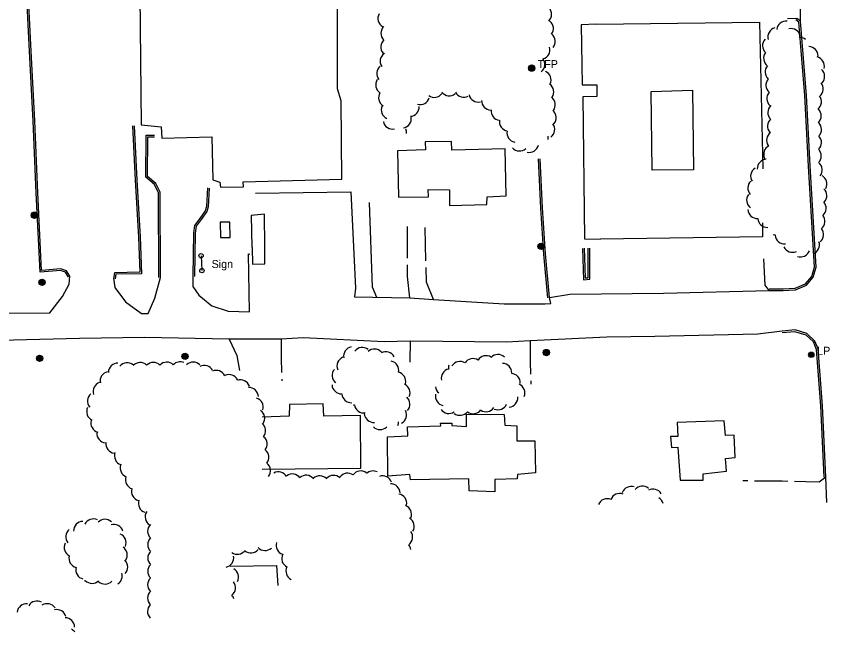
# Model space of a CAD drawing. Extents: x 2402803 to 2427059, y 6985292 to 6997652.
# Drawn here: x 2403605.7 to 2404093.3, y 6990606.1 to 6990975.2 of the extents above; entities that cross this region are included whole.
import ezdxf

# ---------------------------------------------------------------- set-up
doc = ezdxf.new("R2010")
doc.units = 0
for name, color, linetype in [('p_road - paved curb', 7, 'Continuous'), ('p_road dirt road', 7, 'Continuous'), ('p_structure building', 7, 'Continuous'), ('p_structure sign', 7, 'Continuous'), ('p_structure slab', 7, 'Continuous'), ('p_utility manhole', 7, 'Continuous'), ('p_veg woods', 7, 'Continuous')]:
    doc.layers.add(name, color=color, linetype=linetype)

msp = doc.modelspace()

# ---------------------------------------------------------------- linework, layer by layer
at = {"layer": 'p_road - paved curb'}
for points in [[(2404075.68, 6990972.19), (2404075.59, 6990997.6), (2404074.11, 6991037.25), (2404070.56, 6991090.45), (2404067.59, 6991148.78), (2404064.3, 6991182.06)], [(2403637.03, 6990818.79), (2403635.23, 6990821.65), (2403632.22, 6990822.81), (2403619.97, 6990821.71), (2403617.69, 6990869.28), (2403615.9, 6990912.34), (2403613.51, 6990958.11), (2403611.7, 6990994.63), (2403609.31, 6991039.99), (2403637.12, 6991040.92), (2403651.51, 6991041.37)], [(2403637.88, 6990819.32), (2403635.9, 6990822.46), (2403632.36, 6990823.83), (2403620.92, 6990822.8), (2403618.69, 6990869.32), (2403616.9, 6990912.39), (2403614.51, 6990958.16), (2403612.7, 6990994.68), (2403610.36, 6991039.02), (2403637.15, 6991039.92), (2403651.54, 6991040.37)], [(2404056.96, 6990810.72), (2404065.31, 6990810.66), (2404072.83, 6990811.22), (2404079.27, 6990813.99), (2404083.44, 6990818.69), (2404085.07, 6990824.72), (2404081.56, 6990885.41), (2404079.33, 6990927.67), (2404075.68, 6990972.19), (2404073.6, 6990973.77)], [(2404073.6, 6990973.77), (2404067.99, 6990973.73)], [(2404056.97, 6990811.72), (2404065.28, 6990811.66), (2404072.59, 6990812.2), (2404078.67, 6990814.82), (2404082.54, 6990819.18), (2404084.06, 6990824.82), (2404080.56, 6990885.35), (2404078.33, 6990927.6), (2404074.72, 6990971.66), (2404073, 6990972.97)], [(2403675.47, 6990909.44), (2403677.03, 6990876.93), (2403678.93, 6990842.78), (2403679.74, 6990821.79), (2403664.68, 6990821.42), (2403663.95, 6990817.85)], [(2403676.47, 6990909.49), (2403678.03, 6990876.98), (2403679.93, 6990842.83), (2403680.78, 6990820.82), (2403665.5, 6990820.44), (2403664.93, 6990817.65)], [(2403691.25, 6990818.5), (2403690.9, 6990869.4), (2403688.66, 6990874.25), (2403683.46, 6990878.7), (2403683.55, 6990903.87), (2403688.49, 6990903.88)], [(2403692.25, 6990818.51), (2403691.9, 6990869.62), (2403689.48, 6990874.87), (2403684.46, 6990879.16), (2403684.55, 6990902.87), (2403688.49, 6990902.88)], [(2403924.3, 6990806.41), (2403921.97, 6990832.58), (2403920.06, 6990860.18), (2403918.79, 6990889.72)], [(2403925.3, 6990806.5), (2403922.97, 6990832.66), (2403921.06, 6990860.24), (2403919.79, 6990889.76)], [(2403720.4, 6990872.24), (2403719.84, 6990861.16), (2403718.99, 6990858.49), (2403715.7, 6990853.91), (2403712.63, 6990849.68), (2403711.87, 6990845.28), (2403711.51, 6990819.06)], [(2403721.4, 6990872.19), (2403720.83, 6990860.98), (2403719.89, 6990858.04), (2403716.51, 6990853.32), (2403713.58, 6990849.28), (2403712.87, 6990845.19), (2403712.51, 6990819.05)], [(2403749.14, 6990869.13), (2403806.32, 6990869.84), (2403809.03, 6990812.22), (2403808.47, 6990806.87), (2403841.58, 6990806.28), (2403855.83, 6990805.33), (2403898.24, 6990802.81), (2403922.66, 6990802.72), (2403926.09, 6990802.96), (2403925.3, 6990806.5)], [(2403821.74, 6990806.63), (2403819.24, 6990812.81), (2403817.39, 6990863.47)], [(2403711.51, 6990819.06), (2403711.57, 6990813.1), (2403715.24, 6990807.89), (2403722.91, 6990801.61), (2403732.79, 6990798.27), (2403745.51, 6990798.04), (2403744.86, 6990832.66), (2403745.69, 6990832.61)], [(2403945.05, 6990836.01), (2403945.68, 6990817.2), (2403949.57, 6990817.45), (2403949.5, 6990836.13)], [(2403946.05, 6990836.04), (2403946.64, 6990818.26), (2403948.57, 6990818.39), (2403948.5, 6990836.13)], [(2404056.96, 6990810.72), (2404054.5, 6990813.88), (2404053.74, 6990829.82)], [(2403368.42, 6990799.18), (2403417.91, 6990799.3), (2403446.62, 6990799.6), (2403468.96, 6990798.57), (2403513.8, 6990798.14), (2403575.66, 6990797.03), (2403625.95, 6990797.3), (2403633.52, 6990807.14), (2403637.42, 6990814.57), (2403637.88, 6990819.32)], [(2403663.97, 6990818.07), (2403664.88, 6990812.49), (2403671.18, 6990803.91), (2403680.75, 6990796.97), (2403684.77, 6990797.01), (2403688.75, 6990806.12), (2403692.25, 6990818.51)], [(2403925.3, 6990806.5), (2403937.61, 6990808.48), (2403993.64, 6990809.12), (2404056.96, 6990810.72)], [(2404064.7, 6990786.37), (2404050.18, 6990784.65), (2403988.38, 6990783.22), (2403959.72, 6990782.74)], [(2404091.02, 6990698.8), (2404088.91, 6990741.55), (2404086.41, 6990775.66), (2404084.4, 6990780.44), (2404079.64, 6990784.9), (2404072.53, 6990787.06), (2404064.7, 6990786.37)], [(2404090.02, 6990698.75), (2404087.91, 6990741.49), (2404085.42, 6990775.42), (2404083.56, 6990779.86), (2404079.13, 6990784.01), (2404072.42, 6990786.05), (2404064.79, 6990785.37)], [(2403959.72, 6990782.74), (2403913.7, 6990780.63), (2403899.74, 6990779.69), (2403841.85, 6990780.44), (2403826.32, 6990779.95), (2403777.59, 6990782.3), (2403764.59, 6990781.52), (2403733.27, 6990781.56), (2403682.64, 6990782.55), (2403643.56, 6990782.03), (2403596.09, 6990780.76), (2403557.06, 6990780.44), (2403508.6, 6990779.73), (2403449.35, 6990778.53), (2403430.5, 6990778.82), (2403383.97, 6990778.41), (2403364.75, 6990776.23), (2403359.73, 6990775.7)], [(2404091.46, 6990683.63), (2404091.02, 6990698.8)]]:
    msp.add_lwpolyline(points, dxfattribs=at)
at = {"layer": 'p_road dirt road'}
for p, q in [((2403851.26, 6990828.49), (2403850.73, 6990848.49)), ((2403764.84, 6990757.53), (2403764.87, 6990756.58)), ((2403914.05, 6990756.64), (2403914.11, 6990754.47)), ((2404044.11, 6990696.55), (2404041.18, 6990696.68))]:
    msp.add_line(p, q, dxfattribs=at)
for points in [[(2403840.25, 6990830.2), (2403840.21, 6990841.08), (2403840.24, 6990849.09)], [(2403841.58, 6990806.28), (2403840.29, 6990819.19), (2403840.26, 6990826.2)], [(2403855.83, 6990805.33), (2403851.6, 6990815.71), (2403851.37, 6990824.5)], [(2403733.27, 6990781.56), (2403737.91, 6990771.69), (2403739.58, 6990762.75)], [(2403764.59, 6990781.52), (2403764.44, 6990770.33), (2403764.72, 6990761.53)], [(2403841.85, 6990780.44), (2403841.57, 6990768.11), (2403841.58, 6990767.77)], [(2403913.7, 6990780.63), (2403913.74, 6990768), (2403913.94, 6990760.63)], [(2404068.1, 6990696.23), (2404064.75, 6990696.3), (2404048.1, 6990696.39)], [(2404091.02, 6990698.8), (2404086.98, 6990695.78), (2404079.02, 6990696), (2404072.1, 6990696.15)]]:
    msp.add_lwpolyline(points, dxfattribs=at)
at = {"layer": 'p_structure building'}
for points in [[(2403806.59, 6991032.99), (2403699.99, 6991032.66), (2403696.82, 6991032.47), (2403679.48, 6991032.33), (2403679.82, 6991010.97), (2403679.69, 6991007.65), (2403680.68, 6990910.09), (2403692.5, 6990908.9), (2403693.04, 6990902.15), (2403722.91, 6990902.81), (2403723.47, 6990877.17), (2403727.66, 6990875.73), (2403728.09, 6990872.72), (2403741.97, 6990872.86), (2403741.81, 6990875.81), (2403800.84, 6990877.49), (2403800.45, 6990924.56), (2403798.33, 6990931.73), (2403798.36, 6991012.03), (2403806.87, 6991012.32)], [(2403986.31, 6990930.03), (2404011.03, 6990930.87), (2404011.72, 6990883.11), (2403986.86, 6990882.9)], [(2403898.84, 6990895.74), (2403866.75, 6990894.98), (2403866.57, 6990900.03), (2403850.74, 6990899.96), (2403850.92, 6990895.07), (2403834.14, 6990894.56), (2403834.73, 6990866.8), (2403852.87, 6990866.84), (2403852.58, 6990871.39), (2403865.46, 6990871.06), (2403865.34, 6990861.77), (2403887.78, 6990862.39), (2403887.92, 6990866.99), (2403899.43, 6990867.53)], [(2403746.5, 6990855.67), (2403746.98, 6990836.75), (2403747.06, 6990836.57), (2403747.29, 6990826.54), (2403754.74, 6990826.71), (2403754.73, 6990835.79), (2403754.69, 6990836.96), (2403754.48, 6990856.6)], [(2403916.48, 6990720.63), (2403916.85, 6990701.32), (2403906.06, 6990700.42), (2403906.03, 6990697.76), (2403892.52, 6990697.47), (2403892.54, 6990689.97), (2403877.24, 6990690.65), (2403877.06, 6990697.8), (2403842.01, 6990697.22), (2403841.56, 6990700.31), (2403828.37, 6990699.49), (2403828.17, 6990723.08), (2403840.48, 6990723.6), (2403840.19, 6990729.02), (2403860.16, 6990729.61), (2403860.04, 6990731.18), (2403866.77, 6990731.19), (2403866.7, 6990729.7), (2403875.51, 6990729.28), (2403875.58, 6990736.65), (2403898.19, 6990736.3), (2403898.59, 6990730.06), (2403905.65, 6990729.59), (2403905.78, 6990720.68)], [(2404001.8, 6990731.54), (2404002.32, 6990723.27), (2403997.91, 6990723.13), (2403998.46, 6990716.51), (2404002.32, 6990716.88), (2404003.67, 6990697.05), (2404017.46, 6990696.91), (2404017.38, 6990700.85), (2404031.34, 6990702.49), (2404030.78, 6990710.08), (2404036.64, 6990710.65), (2404035.92, 6990723.94), (2404030.72, 6990723.74), (2404030.07, 6990732.62)]]:
    msp.add_lwpolyline(points, close=True, dxfattribs=at)
for points in [[(2403953.29, 6990970.55), (2403944.39, 6990969.96), (2403944.94, 6990934.11), (2403953.72, 6990934.06), (2403953.68, 6990926.99), (2403945.31, 6990926.93), (2403946.36, 6990841.64), (2403955.8, 6990841.57)], [(2403953.29, 6990970.55), (2404051.21, 6990971.67), (2404053.1, 6990883.74)], [(2404053.08, 6990851.31), (2404052.96, 6990842.96), (2403955.8, 6990841.57)], [(2403753.09, 6990703.61), (2403812.31, 6990704.25), (2403812.07, 6990735.85), (2403790.1, 6990735.43), (2403789.74, 6990742.77), (2403769.42, 6990742.28), (2403769.35, 6990735.31), (2403753.21, 6990734.76)], [(2403733.88, 6990645.47), (2403761.7, 6990645.87), (2403762.48, 6990633.77)]]:
    msp.add_lwpolyline(points, dxfattribs=at)
at = {"layer": 'p_structure sign'}
msp.add_line((2403716.47, 6990831.61), (2403716.95, 6990822.68), dxfattribs=at)
for centre in [(2403716.48, 6990831.6), (2403716.96, 6990822.67)]:
    msp.add_circle(centre, 1.3, dxfattribs=at)
at = {"layer": 'p_structure slab'}
msp.add_lwpolyline([(2403727.98, 6990851.63), (2403728.17, 6990842.46), (2403733.88, 6990842.58), (2403733.69, 6990851.75)], close=True, dxfattribs=at)
at = {"layer": 'p_utility manhole'}
for centre, radius in [((2403914.67, 6990944.1), 1.9), ((2403914.67, 6990944.1), 1.44), ((2403914.67, 6990944.1), 0.973), ((2403914.67, 6990944.1), 0.539), ((2403914.67, 6990944.1), 0.192), ((2403616.6, 6990855.9), 1.9), ((2403616.6, 6990855.9), 1.44), ((2403616.6, 6990855.9), 0.973), ((2403616.6, 6990855.9), 0.539), ((2403616.6, 6990855.9), 0.192), ((2403920.28, 6990837.2), 1.9), ((2403920.28, 6990837.2), 1.44), ((2403920.28, 6990837.2), 0.973), ((2403920.28, 6990837.2), 0.539), ((2403920.28, 6990837.2), 0.192), ((2403621.19, 6990815.67), 1.9), ((2403621.19, 6990815.67), 1.44), ((2403621.19, 6990815.67), 0.973), ((2403621.19, 6990815.67), 0.539), ((2403621.19, 6990815.67), 0.192), ((2403923.45, 6990773.55), 1.9), ((2403923.45, 6990773.55), 1.44), ((2403923.45, 6990773.55), 0.973), ((2403923.45, 6990773.55), 0.539), ((2403923.45, 6990773.55), 0.192), ((2404082.2, 6990772.19), 1.6), ((2404082.2, 6990772.19), 1.3), ((2403619.72, 6990770.07), 1.9), ((2403619.72, 6990770.07), 1.44), ((2403619.72, 6990770.07), 0.973), ((2403619.72, 6990770.07), 0.539), ((2403619.72, 6990770.07), 0.192), ((2403706.9, 6990771.22), 1.9), ((2403706.9, 6990771.22), 1.44), ((2403706.9, 6990771.22), 0.973), ((2403706.9, 6990771.22), 0.539), ((2403706.9, 6990771.22), 0.192), ((2404082.2, 6990772.19), 1), ((2404082.2, 6990772.19), 0.539), ((2404082.2, 6990772.19), 0.192)]:
    msp.add_circle(centre, radius, dxfattribs=at)
at = {"layer": 'p_veg woods'}
for centre, start, end in [((2403920.93, 6990976.36), 313.9811, 43.9811), ((2403828.13, 6990973.85), 149.3414, 239.3414), ((2403829.98, 6990964.95), 133.6951, 223.6951), ((2403922.08, 6990967.78), 323.1333, 53.1333), ((2404067.12, 6990966.67), 83.4369, 173.4369), ((2403923.15, 6990960.02), 320.9079, 50.9079), ((2404061.84, 6990962.75), 105.7388, 195.7388), ((2404070.09, 6990962.16), 12.6038, 102.6038), ((2403829.82, 6990956.76), 130.8787, 220.8787), ((2404058.66, 6990957.65), 137.4277, 227.4277), ((2404075.09, 6990956.9), 49.3036, 91.0326), ((2403919.96, 6990955.11), 285.5537, 15.5537), ((2404080.64, 6990951.32), 359.2243, 89.2243), ((2403829.46, 6990948.21), 123.4024, 213.4024), ((2403916.85, 6990946.34), 309.0255, 39.0255), ((2404059.3, 6990950.03), 142.3831, 232.3831), ((2404084.41, 6990945.3), 346.1888, 76.1888), ((2403827.43, 6990940.84), 128.9089, 218.9089), ((2404060.19, 6990941.81), 138.5771, 228.5771), ((2403920.64, 6990937), 335.5025, 65.5025), ((2404084.58, 6990939.05), 318.6635, 48.6635), ((2403826.84, 6990934.07), 146.415, 236.415), ((2403922.22, 6990929.88), 325.5851, 55.5851), ((2404060.68, 6990933.84), 138.6679, 228.6679), ((2404083.78, 6990931.7), 309.599, 39.599), ((2403828.53, 6990926.38), 148.2937, 238.2937), ((2403865.26, 6990933.17), 219.0023, 309.0023), ((2403874.02, 6990932.3), 207.9667, 297.9667), ((2404061.19, 6990925.85), 138.6664, 228.6664), ((2403847.87, 6990927.92), 253.5908, 343.5908), ((2403856.3, 6990932.21), 233.2972, 323.2972), ((2403882.61, 6990929.41), 192.9229, 282.9229), ((2403890.27, 6990924.63), 178.8922, 268.8922), ((2403923.15, 6990922.13), 322.7193, 52.7193), ((2404082.68, 6990923.91), 307.6684, 37.6684), ((2403830.13, 6990919.03), 155.2945, 245.2945), ((2403841.57, 6990920.83), 273.5798, 3.5798), ((2404061.83, 6990917.54), 133.9364, 223.9364), ((2403836.83, 6990913.85), 279.6348, 9.6348), ((2403895.99, 6990918.41), 172.4, 262.4), ((2403923.73, 6990914.39), 319.2372, 49.2372), ((2404082.53, 6990915.44), 314.407, 44.407), ((2403831.31, 6990913.14), 191.4128, 281.4128), ((2403900.94, 6990911.97), 170.6371, 260.6371), ((2403922.78, 6990907.33), 306.5132, 36.5132), ((2404061.61, 6990909.38), 131.6342, 221.6342), ((2404082.71, 6990907.35), 315.6528, 45.6528), ((2403834.01, 6990905.45), 355.1278, 21.1427), ((2403905.46, 6990905.33), 170.1134, 260.1134), ((2404061.03, 6990900.87), 124.0376, 214.0376), ((2403918.93, 6990902.22), 350.1777, 11.0041), ((2404082.7, 6990899.4), 314.9266, 44.9266), ((2403907.29, 6990900.05), 222.1357, 312.1357), ((2403913.14, 6990899.18), 256.91, 346.91), ((2404059.35, 6990892.47), 116.1699, 206.1699), ((2404082.59, 6990891.43), 314.5184, 44.5184), ((2404055.47, 6990883.76), 92.2626, 182.2626), ((2404083.15, 6990883.02), 320.7777, 50.7777), ((2404051.5, 6990879.28), 122.1159, 212.1159), ((2404049.83, 6990872.19), 132.7251, 222.7251), ((2404085.98, 6990874.7), 331.201, 61.201), ((2404085.89, 6990867.72), 315.7754, 45.7754), ((2404049.12, 6990864.93), 143.7645, 233.7645), ((2404085.48, 6990859.98), 312.2417, 42.2417), ((2404049.81, 6990859.59), 183.1881, 273.188), ((2404055.78, 6990854.26), 183.1881, 273.188), ((2404084.73, 6990852.19), 309.6872, 39.6872), ((2404083.96, 6990844.25), 309.3186, 39.3186), ((2404060.78, 6990849.73), 255.8155, 270.7372), ((2404066.28, 6990844.27), 184.4227, 274.4227), ((2404070.91, 6990839.32), 205.0206, 295.0206), ((2404081.46, 6990838.09), 289.9863, 19.9863), ((2404075.76, 6990836.5), 250.6339, 340.6339), ((2403807.61, 6990771.41), 100.8395, 190.8395), ((2403813.04, 6990770.9), 51.5679, 141.5679), ((2403820.45, 6990769.98), 43.0632, 133.0632), ((2403827.17, 6990768.38), 27.9149, 117.9149), ((2403803.6, 6990765.46), 112.9447, 202.9447), ((2403879.45, 6990764.25), 57.5834, 147.5834), ((2403887.26, 6990765.99), 57.5834, 147.5834), ((2403894.38, 6990766.72), 46.0281, 136.0281), ((2403666.6, 6990761.55), 88.9884, 178.9884), ((2403672.32, 6990761.77), 51.6412, 141.6412), ((2403680.02, 6990761.9), 47.2941, 137.2941), ((2403687.92, 6990761.96), 45.8575, 135.8575), ((2403695.96, 6990762.1), 46.366, 136.366), ((2403703.98, 6990762.33), 67.4892, 136.6682), ((2403711.77, 6990762.16), 43.7636, 133.7636), ((2403718.45, 6990760.18), 28.5444, 118.5444), ((2403829.35, 6990762.82), 348.5117, 78.5117), ((2403866.09, 6990758.11), 101.7809, 191.7809), ((2403870.47, 6990764.81), 167.5549, 191.7809), ((2403871.65, 6990762.51), 57.5834, 147.5834), ((2403897.08, 6990761.38), 358.8311, 88.8311), ((2403661.65, 6990756.47), 102.0137, 192.0137), ((2403725.54, 6990757.2), 23.9089, 113.9089), ((2403733.33, 6990754.66), 26.685, 116.685), ((2403800.68, 6990759.72), 139.1038, 229.1038), ((2403833.5, 6990756.22), 345.8866, 75.8866), ((2403902.17, 6990755.36), 357.0711, 87.0711), ((2403657.41, 6990750.18), 107.9776, 197.9776), ((2403740.11, 6990751.5), 19.1565, 109.1565), ((2403800.63, 6990754.45), 182.615, 272.615), ((2403836.1, 6990749.41), 335.6372, 65.6372), ((2403904.92, 6990749.29), 337.7844, 67.7844), ((2403745.17, 6990746.92), 2.0207, 92.0207), ((2403862.52, 6990753.71), 186.9834, 231.2563), ((2403654.09, 6990744.47), 129.7222, 219.7222), ((2403748.07, 6990740.85), 343.1556, 73.1556), ((2403806.54, 6990749.06), 182.615, 272.615), ((2403836.01, 6990742.57), 317.3544, 47.3544), ((2403862.63, 6990747.33), 168.2207, 258.2207), ((2403900.64, 6990746.4), 276.1086, 6.1086), ((2403653.58, 6990738.14), 154.3264, 244.3264), ((2403807.7, 6990747.71), 271.8733, 278.2182), ((2403814.06, 6990742.95), 188.2182, 278.2182), ((2403865, 6990742.61), 214.3211, 304.3211), ((2403887.26, 6990743.65), 236.1871, 326.1871), ((2403894.46, 6990744.84), 246.7832, 336.7832), ((2403748.98, 6990734.14), 325.5451, 55.5451), ((2403819.95, 6990737.29), 184.8308, 274.8308), ((2403833.99, 6990736.13), 298.462, 28.462), ((2403871.68, 6990741.52), 232.3012, 322.3012), ((2403879.57, 6990742.48), 233.0729, 323.0729), ((2403656.05, 6990731.29), 164.7427, 254.7427), ((2403749.54, 6990726.54), 321.9857, 51.9857), ((2403829.27, 6990731.96), 336.921, 0.3669), ((2403659.68, 6990724.97), 175.1239, 265.1239), ((2403823.81, 6990732.98), 224.6208, 314.6208), ((2403750.52, 6990718.6), 322.0057, 52.0057), ((2403665.08, 6990718.83), 172.6586, 262.6586), ((2403751.5, 6990710.67), 322.0113, 52.0113), ((2403670.22, 6990711.62), 160.3368, 250.3368), ((2403673.65, 6990704.33), 159.6338, 249.6338), ((2403752.49, 6990702.71), 322.2773, 52.2773), ((2403762.85, 6990696.35), 29.4673, 119.4673), ((2403771.17, 6990695.07), 35.2599, 125.2599), ((2403804.34, 6990695.55), 54.2486, 144.2486), ((2403812.2, 6990696.86), 53.7, 143.7), ((2403819.57, 6990696.89), 63.344, 134.5903), ((2403676.87, 6990697.17), 161.8233, 251.8233), ((2403779.43, 6990694.29), 39.5551, 129.5551), ((2403787.63, 6990693.95), 42.5793, 132.5793), ((2403795.94, 6990694.25), 47.0396, 137.0396), ((2403825.3, 6990693.96), 19.9814, 109.9814), ((2403680.45, 6990690.24), 164.5686, 254.5686), ((2403830.16, 6990689.14), 2.1671, 92.1671), ((2403974.3, 6990687.61), 70.7219, 160.7219), ((2403981, 6990687.76), 49.8091, 139.8091), ((2403987.43, 6990686.03), 29.8427, 119.8427), ((2403834.11, 6990683.1), 350.227, 80.227), ((2403959.87, 6990680.22), 67.169, 157.169), ((2403967.32, 6990683.36), 68.409, 158.409), ((2403988.15, 6990681.32), 17.5321, 62.4699), ((2403684.6, 6990683.1), 161.0261, 251.0261), ((2403836.99, 6990676.48), 338.6616, 68.6616), ((2403688.64, 6990675.02), 146.7844, 236.7844), ((2403645.75, 6990666.62), 91.2051, 181.2051), ((2403651.91, 6990668.09), 63.4074, 153.4074), ((2403658.86, 6990667.9), 46.6814, 136.6814), ((2403838.61, 6990669.29), 329.0707, 59.0707), ((2403640.97, 6990663.07), 129.4703, 219.4703), ((2403664.18, 6990664.84), 17.1205, 107.1205), ((2403690.12, 6990666.35), 135.4625, 225.4625), ((2403837.63, 6990662.83), 306.84, 36.84), ((2403665.93, 6990659.42), 338.1468, 68.1468), ((2403690.18, 6990658.33), 135.074, 225.074), ((2403640.09, 6990656.76), 155.1434, 245.1434), ((2403666.61, 6990652.14), 326.6228, 56.6228), ((2403754.84, 6990660.43), 223.1612, 313.1612), ((2403767.05, 6990657.93), 162.5024, 252.5024), ((2403836.5, 6990654.91), 4.3772, 36.84), ((2403642.97, 6990650.11), 165.567, 255.567), ((2403690.21, 6990650.31), 134.7914, 224.7914), ((2403730.39, 6990650.41), 280.885, 10.885), ((2403738.27, 6990658.2), 233.8506, 323.8506), ((2403746.43, 6990659.04), 230.236, 320.236), ((2403770.5, 6990650.04), 153.3034, 243.3034), ((2403666.89, 6990644.9), 315.8794, 45.8794), ((2403647.04, 6990643.22), 165.567, 255.567), ((2403690.18, 6990642.3), 134.6398, 224.6398), ((2403733.32, 6990638.97), 330.8608, 60.8608), ((2403773.01, 6990642.45), 153.3034, 243.3034), ((2403643.19, 6990640.93), 308.2164, 313.6361), ((2403651.18, 6990640.74), 223.6361, 313.6361), ((2403663.56, 6990639.56), 303.6387, 17.4525), ((2403690.13, 6990634.3), 134.6398, 224.6398), ((2403658.94, 6990640.31), 227.1111, 317.1111), ((2403731.46, 6990632.44), 308.8806, 38.8806), ((2403690.08, 6990626.3), 134.6398, 224.6398), ((2403730.6, 6990624.49), 13.0572, 38.8806), ((2403611.91, 6990617.22), 83.9201, 173.9201), ((2403618.17, 6990618.9), 60.808, 150.808), ((2403624.23, 6990617.28), 33.0768, 123.0768), ((2403690.03, 6990618.3), 134.6398, 224.6398), ((2403630.04, 6990613.74), 14.7184, 104.7184), ((2403635.06, 6990608.82), 0.3421, 90.3421), ((2403636.53, 6990602.41), 40.8001, 65.7066)]:
    msp.add_arc(centre, 5.65, start, end, dxfattribs=at)

# ---------------------------------------------------------------- texts
at = {"layer": 'p_structure sign'}
msp.add_text('Sign', height=4.8, dxfattribs=at).set_placement((2403722.83, 6990824.23))
at = {"layer": 'p_utility manhole'}
for s, p in [('  TFP', (2403914.67, 6990944.1)), ('  LP', (2404082.2, 6990772.19))]:
    msp.add_text(s, height=4.8, dxfattribs=at).set_placement(p)

doc.saveas('drawing.dxf')
